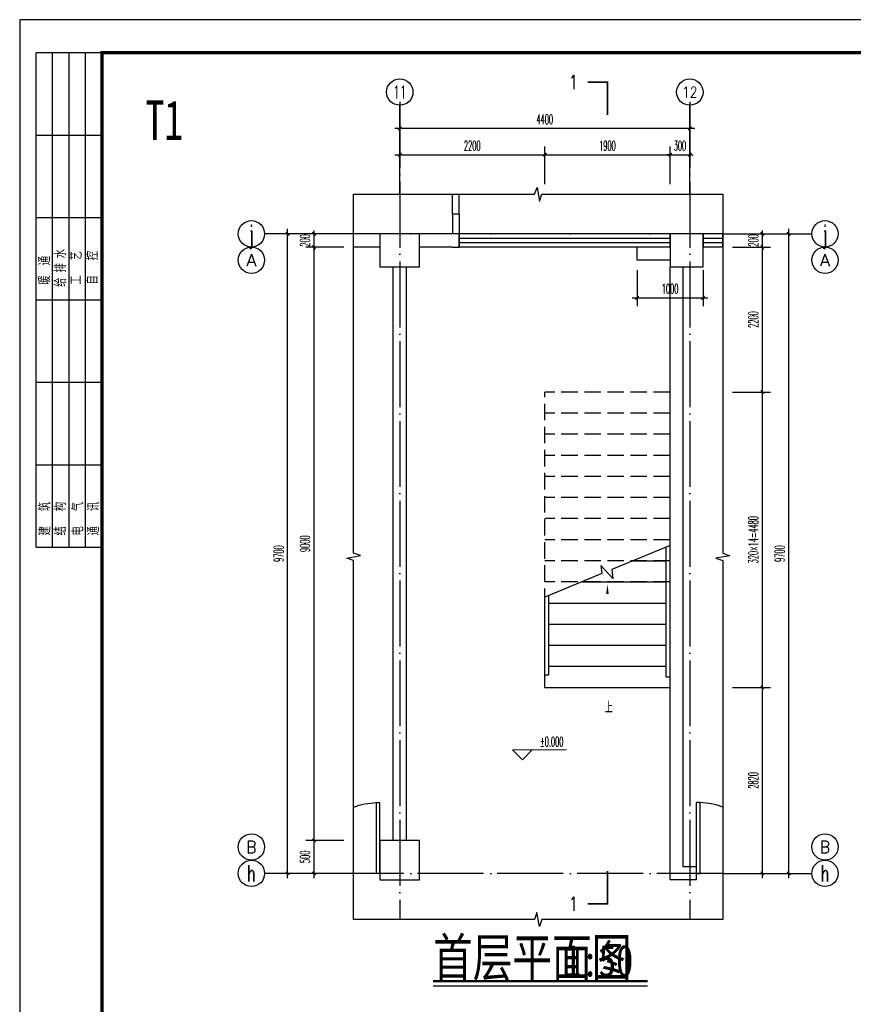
# Model space of a CAD drawing. Extents: x 1779708 to 7299578, y -1121471 to 88434.
# Tile 637 of 656: x 6006094 to 6018739, y -959084 to -944150. Entities that reach past the tile are written whole.
import ezdxf
from ezdxf.enums import TextEntityAlignment as Align

# ---------------------------------------------------------------- set-up
doc = ezdxf.new("R2010")
doc.units = 0
doc.header["$LTSCALE"] = 1000
doc.header["$MEASUREMENT"] = 0
doc.linetypes.add('DASH', pattern=[0.35, 0.25, -0.1])
doc.linetypes.add('DOTE', pattern=[2.42, 2, -0.2, 0.02, -0.2])
doc.layers.get('0').update_dxf_attribs({"linetype": 'CONTINUOUS'})
doc.layers.get('Defpoints').update_dxf_attribs({"linetype": 'CONTINUOUS'})
for name, color, linetype in [('AXIS', 3, 'CONTINUOUS'), ('AXIS_TEXT', 7, 'CONTINUOUS'), ('DIM_SYMB', 3, 'CONTINUOUS'), ('DOTE', 1, 'DOTE'), ('PUB_DIM', 3, 'CONTINUOUS'), ('PUB_TEXT', 7, 'CONTINUOUS'), ('PUB_TITLE', 4, 'CONTINUOUS'), ('STAIR', 2, 'CONTINUOUS'), ('WALL', 255, 'CONTINUOUS'), ('WINDOW', 2, 'CONTINUOUS'), ('可见线', 6, 'CONTINUOUS'), ('填充细线', 8, 'CONTINUOUS'), ('栏杆', 6, 'CONTINUOUS')]:
    doc.layers.add(name, color=color, linetype=linetype)
doc.layers.add('DIM_ELEV', color=3, linetype='CONTINUOUS', lineweight=13)
doc.styles.add('-仿宋_GB2312', font='txt', dxfattribs={"width": 0.8})
doc.styles.add('-宋体', font='simhei.ttf', dxfattribs={"width": 0.7})
doc.styles.add('_TCH_AXIS', font='COMPLEX', dxfattribs={"bigfont": 'GBCBIG'})
doc.styles.add('_TCH_DIM', font='SIMPLEX.shx', dxfattribs={"width": 0.7, "bigfont": 'GBCBIG.shx'})
doc.styles.add('_TCH_DIM_T3', font='SIMPLEX.shx', dxfattribs={"width": 0.494118, "bigfont": 'GBCBIG.shx'})
doc.styles.add('_TCH_LABEL', font='COMPLEX', dxfattribs={"bigfont": 'GBCBIG'})
doc.styles.add('COMPLEX', font='COMPLEX')
doc.styles.get("Standard").update_dxf_attribs({"font": 'GBENOR', "bigfont": 'GBCBIG'})
doc.dimstyles.new('_TCH_ARCH&&50', dxfattribs={"dimtxt": 148.75, "dimasz": 50, "dimexe": 125, "dimexo": 150, "dimgap": 63.125, "dimtad": 1, "dimdec": 0, "dimzin": 0, "dimdsep": 46, "dimtxsty": '_TCH_DIM_T3', "dimblk": 'ARCHTICK', "dimcen": 0.09, "dimdle": 75, "dimclrt": 7, "dimazin": 2, "dimtfac": 1, "dimtdec": 0, "dimtix": 1, "dimtmove": 2, "dimatfit": 3, "dimfxl": 250, "dimtolj": 1, "dimtzin": 0, "dimarcsym": 0})

# ---------------------------------------------------------------- blocks, each defined once
blk = doc.blocks.new('$titleblk$00000095')
for p, q in [((-150, 20), (-150, 0)), ((-150, 20), (0, 20)), ((-125, 20), (-125, 0)), ((-100, 20), (-100, 0)), ((-75, 20), (-75, 0)), ((-75, 20), (-75, 0)), ((-50, 20), (-50, 0)), ((-25, 20), (-25, 0)), ((0, 20), (0, 0)), ((-150, 15), (-75, 15)), ((-75, 15), (0, 15)), ((-150, 10), (-75, 10)), ((-75, 10), (0, 10)), ((-150, 5), (-75, 5)), ((-75, 5), (0, 5))]:
    blk.add_line(p, q)
at = {"width": 0.8}
for s, p in [('建   筑', (-146.45, 15.65)), ('暖  通', (-70.35, 15.73)), ('结   构', (-146.45, 10.91)), ('给 排 水', (-71.03, 10.9)), ('电   气', (-146.45, 5.65)), ('工   艺', (-70.35, 6.13)), ('通   讯', (-146.45, 0.88)), ('自   控', (-70.35, 1.24))]:
    blk.add_text(s, height=3.509, dxfattribs=at).set_placement(p)
blk = doc.blocks.new('A$C3D8761CE')
at = {"layer": 'PUB_TITLE'}
blk.add_lwpolyline([(0, 0), (84100, 0), (84100, 59400), (0, 59400)], close=True, dxfattribs=at)
at = {"layer": 'PUB_TITLE', "const_width": 100}
blk.add_lwpolyline([(2500, 1000), (83100, 1000), (83100, 58400), (2500, 58400)], close=True, dxfattribs=at)
at = {"layer": 'PUB_TITLE', "xscale": 99.99999962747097, "yscale": 100.0000007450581, "zscale": 99.99999962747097, "rotation": 90}
blk.add_blockref('$titleblk$00000095', (2500, 58400), dxfattribs=at)
blk = doc.blocks.new('$WINLIB2D$00000001')
at = {"color": 0}
for points in [[(-0.5, 0.5), (-0.5, -0.5)], [(-0.5, 0.5), (0.5, 0.5)], [(0.5, -0.5), (0.5, 0.5)], [(0.5, 0.1667), (-0.5, 0.1667)], [(0.5, -0.1667), (-0.5, -0.1667)], [(-0.5, -0.5), (0.5, -0.5)]]:
    blk.add_lwpolyline(points, dxfattribs=at)
blk = doc.blocks.new('_AXISO')
blk.add_circle((0, 0), 0.5)
at = {"layer": 'AXIS_TEXT', "style": 'COMPLEX', "width": 1.041667}
blk.add_attdef('A', text='', height=0.56, dxfattribs=at).set_placement((-0.25, -0.28), (0.25, -0.28), align=Align.FIT)
blk = doc.blocks.new('_ArchTick')
at = {"color": 0, "linetype": 'ByBlock', "const_width": 0.4}
blk.add_lwpolyline([(-0.5, -0.5), (0.5, 0.5)], dxfattribs=at)
blk = doc.blocks.new('*D1927')
at = {"layer": 'Defpoints', "color": 0, "transparency": 16777216}
for p in [(6016758, -954278), (6017359, -954278), (6016758, -957098)]:
    blk.add_point(p, dxfattribs=at)
at = {"layer": 'PUB_DIM', "color": 0, "lineweight": -2, "transparency": 16777216}
for p, q in [((6016908, -954278), (6017484, -954278)), ((6017359, -957173), (6017359, -954203)), ((6016908, -957098), (6017484, -957098))]:
    blk.add_line(p, q, dxfattribs=at)
at = {"layer": 'PUB_DIM', "color": 0, "lineweight": -2, "transparency": 16777216, "xscale": 50, "yscale": 50, "zscale": 50}
for p, rotation in [((6017359, -954278), 90), ((6017359, -957098), 270)]:
    blk.add_blockref('_ArchTick', p, dxfattribs=dict(at, rotation=rotation))
at = {"layer": 'PUB_DIM', "color": 7, "transparency": 16777216, "insert": (6017222, -955688), "char_height": 148.8, "attachment_point": 5, "rotation": 90, "style": '_TCH_DIM_T3'}
blk.add_mtext('\\A1;2820', dxfattribs=at)
blk = doc.blocks.new('*D1928')
at = {"layer": 'Defpoints', "color": 0, "transparency": 16777216}
for p in [(6016758, -949798), (6017359, -949798), (6016758, -954278)]:
    blk.add_point(p, dxfattribs=at)
at = {"layer": 'PUB_DIM', "color": 0, "lineweight": -2, "transparency": 16777216}
for p, q in [((6016908, -949798), (6017484, -949798)), ((6017359, -954353), (6017359, -949723)), ((6016908, -954278), (6017484, -954278))]:
    blk.add_line(p, q, dxfattribs=at)
at = {"layer": 'PUB_DIM', "color": 0, "lineweight": -2, "transparency": 16777216, "xscale": 50, "yscale": 50, "zscale": 50}
for p, rotation in [((6017359, -949798), 90), ((6017359, -954278), 270)]:
    blk.add_blockref('_ArchTick', p, dxfattribs=dict(at, rotation=rotation))
at = {"layer": 'PUB_DIM', "color": 7, "transparency": 16777216, "insert": (6017222, -952038), "char_height": 148.75, "attachment_point": 5, "rotation": 90, "style": '_TCH_DIM_T3'}
blk.add_mtext('\\A1;320×14=4480', dxfattribs=at)
blk = doc.blocks.new('*D1929')
at = {"layer": 'Defpoints', "color": 0, "transparency": 16777216}
for p in [(6016758, -947598), (6017359, -947598), (6016758, -949798)]:
    blk.add_point(p, dxfattribs=at)
at = {"layer": 'PUB_DIM', "color": 0, "lineweight": -2, "transparency": 16777216}
for p, q in [((6017359, -949873), (6017359, -947523)), ((6016908, -947598), (6017484, -947598)), ((6016908, -949798), (6017484, -949798))]:
    blk.add_line(p, q, dxfattribs=at)
at = {"layer": 'PUB_DIM', "color": 0, "lineweight": -2, "transparency": 16777216, "xscale": 50, "yscale": 50, "zscale": 50}
for p, rotation in [((6017359, -947598), 90), ((6017359, -949798), 270)]:
    blk.add_blockref('_ArchTick', p, dxfattribs=dict(at, rotation=rotation))
at = {"layer": 'PUB_DIM', "color": 7, "transparency": 16777216, "insert": (6017222, -948698), "char_height": 148.8, "attachment_point": 5, "rotation": 90, "style": '_TCH_DIM_T3'}
blk.add_mtext('\\A1;2200', dxfattribs=at)
blk = doc.blocks.new('*D1930')
at = {"layer": 'Defpoints', "color": 0, "transparency": 16777216}
for p in [(6016758, -947398), (6017359, -947398), (6016758, -947598)]:
    blk.add_point(p, dxfattribs=at)
at = {"layer": 'PUB_DIM', "color": 0, "lineweight": -2, "transparency": 16777216}
for p, q in [((6016908, -947398), (6017484, -947398)), ((6017359, -947398), (6017359, -947348)), ((6017359, -947598), (6017359, -947398)), ((6016908, -947598), (6017484, -947598)), ((6017359, -947598), (6017359, -947648))]:
    blk.add_line(p, q, dxfattribs=at)
at = {"layer": 'PUB_DIM', "color": 0, "lineweight": -2, "transparency": 16777216, "xscale": 50, "yscale": 50, "zscale": 50}
for p, rotation in [((6017359, -947398), 270), ((6017359, -947598), 90)]:
    blk.add_blockref('_ArchTick', p, dxfattribs=dict(at, rotation=rotation))
at = {"layer": 'PUB_DIM', "color": 7, "transparency": 16777216, "insert": (6017222, -947498), "char_height": 148.8, "attachment_point": 5, "rotation": 90, "style": '_TCH_DIM_T3'}
blk.add_mtext('\\A1;200', dxfattribs=at)
blk = doc.blocks.new('*D1931')
at = {"layer": 'Defpoints', "color": 0, "transparency": 16777216}
for p in [(6010559, -956598), (6011159, -956598), (6011159, -957098)]:
    blk.add_point(p, dxfattribs=at)
at = {"layer": 'PUB_DIM', "color": 0, "lineweight": -2, "transparency": 16777216}
for p, q in [((6010559, -957173), (6010559, -956523)), ((6011009, -956598), (6010434, -956598)), ((6011009, -957098), (6010434, -957098))]:
    blk.add_line(p, q, dxfattribs=at)
at = {"layer": 'PUB_DIM', "color": 0, "lineweight": -2, "transparency": 16777216, "xscale": 50, "yscale": 50, "zscale": 50}
for p, rotation in [((6010559, -956598), 90), ((6010559, -957098), 270)]:
    blk.add_blockref('_ArchTick', p, dxfattribs=dict(at, rotation=rotation))
at = {"layer": 'PUB_DIM', "color": 7, "transparency": 16777216, "insert": (6010422, -956848), "char_height": 148.8, "attachment_point": 5, "rotation": 90, "style": '_TCH_DIM_T3'}
blk.add_mtext('\\A1;500', dxfattribs=at)
blk = doc.blocks.new('*D1932')
at = {"layer": 'Defpoints', "color": 0, "transparency": 16777216}
for p in [(6010559, -947598), (6011159, -947598), (6011159, -956598)]:
    blk.add_point(p, dxfattribs=at)
at = {"layer": 'PUB_DIM', "color": 0, "lineweight": -2, "transparency": 16777216}
for p, q in [((6010559, -956673), (6010559, -947523)), ((6011009, -947598), (6010434, -947598)), ((6011009, -956598), (6010434, -956598))]:
    blk.add_line(p, q, dxfattribs=at)
at = {"layer": 'PUB_DIM', "color": 0, "lineweight": -2, "transparency": 16777216, "xscale": 50, "yscale": 50, "zscale": 50}
for p, rotation in [((6010559, -947598), 90), ((6010559, -956598), 270)]:
    blk.add_blockref('_ArchTick', p, dxfattribs=dict(at, rotation=rotation))
at = {"layer": 'PUB_DIM', "color": 7, "transparency": 16777216, "insert": (6010422, -952098), "char_height": 148.8, "attachment_point": 5, "rotation": 90, "style": '_TCH_DIM_T3'}
blk.add_mtext('\\A1;9000', dxfattribs=at)
blk = doc.blocks.new('*D1933')
at = {"layer": 'Defpoints', "color": 0, "transparency": 16777216}
for p in [(6010559, -947398), (6011159, -947398), (6011159, -947598)]:
    blk.add_point(p, dxfattribs=at)
at = {"layer": 'PUB_DIM', "color": 0, "lineweight": -2, "transparency": 16777216}
for p, q in [((6011009, -947398), (6010434, -947398)), ((6010559, -947398), (6010559, -947348)), ((6010559, -947598), (6010559, -947398)), ((6011009, -947598), (6010434, -947598)), ((6010559, -947598), (6010559, -947648))]:
    blk.add_line(p, q, dxfattribs=at)
at = {"layer": 'PUB_DIM', "color": 0, "lineweight": -2, "transparency": 16777216, "xscale": 50, "yscale": 50, "zscale": 50}
for p, rotation in [((6010559, -947398), 270), ((6010559, -947598), 90)]:
    blk.add_blockref('_ArchTick', p, dxfattribs=dict(at, rotation=rotation))
at = {"layer": 'PUB_DIM', "color": 7, "transparency": 16777216, "insert": (6010422, -947498), "char_height": 148.8, "attachment_point": 5, "rotation": 90, "style": '_TCH_DIM_T3'}
blk.add_mtext('\\A1;200', dxfattribs=at)
blk = doc.blocks.new('*D1934')
at = {"layer": 'Defpoints', "color": 0, "transparency": 16777216}
for p in [(6010159, -947398), (6010759, -947398), (6010759, -957098)]:
    blk.add_point(p, dxfattribs=at)
at = {"layer": 'PUB_DIM', "color": 0, "lineweight": -2, "transparency": 16777216}
for p, q in [((6010609, -947398), (6010034, -947398)), ((6010159, -957173), (6010159, -947323)), ((6010609, -957098), (6010034, -957098))]:
    blk.add_line(p, q, dxfattribs=at)
at = {"layer": 'PUB_DIM', "color": 0, "lineweight": -2, "transparency": 16777216, "xscale": 50, "yscale": 50, "zscale": 50}
for p, rotation in [((6010159, -947398), 90), ((6010159, -957098), 270)]:
    blk.add_blockref('_ArchTick', p, dxfattribs=dict(at, rotation=rotation))
at = {"layer": 'PUB_DIM', "color": 7, "transparency": 16777216, "insert": (6010022, -952248), "char_height": 148.8, "attachment_point": 5, "rotation": 90, "style": '_TCH_DIM_T3'}
blk.add_mtext('\\A1;9700', dxfattribs=at)
blk = doc.blocks.new('*D1935')
at = {"layer": 'Defpoints', "color": 0, "transparency": 16777216}
for p in [(6017159, -947398), (6017759, -947398), (6017159, -957098)]:
    blk.add_point(p, dxfattribs=at)
at = {"layer": 'PUB_DIM', "color": 0, "lineweight": -2, "transparency": 16777216}
for p, q in [((6017309, -947398), (6017884, -947398)), ((6017759, -957173), (6017759, -947323)), ((6017309, -957098), (6017884, -957098))]:
    blk.add_line(p, q, dxfattribs=at)
at = {"layer": 'PUB_DIM', "color": 0, "lineweight": -2, "transparency": 16777216, "xscale": 50, "yscale": 50, "zscale": 50}
for p, rotation in [((6017759, -947398), 90), ((6017759, -957098), 270)]:
    blk.add_blockref('_ArchTick', p, dxfattribs=dict(at, rotation=rotation))
at = {"layer": 'PUB_DIM', "color": 7, "transparency": 16777216, "insert": (6017622, -952248), "char_height": 148.8, "attachment_point": 5, "rotation": 90, "style": '_TCH_DIM_T3'}
blk.add_mtext('\\A1;9700', dxfattribs=at)
blk = doc.blocks.new('*D1936')
at = {"layer": 'Defpoints', "color": 0, "transparency": 16777216}
for p in [(6016259, -946198), (6015959, -946797), (6016259, -946797)]:
    blk.add_point(p, dxfattribs=at)
at = {"layer": 'PUB_DIM', "color": 0, "lineweight": -2, "transparency": 16777216}
for p, q in [((6015959, -946647), (6015959, -946073)), ((6016259, -946647), (6016259, -946073)), ((6015959, -946198), (6015909, -946198)), ((6015959, -946198), (6016259, -946198)), ((6016259, -946198), (6016309, -946198))]:
    blk.add_line(p, q, dxfattribs=at)
at = {"layer": 'PUB_DIM', "color": 0, "lineweight": -2, "transparency": 16777216, "xscale": 50, "yscale": 50, "zscale": 50}
blk.add_blockref('_ArchTick', (6015959, -946198), dxfattribs=at)
at = {"layer": 'PUB_DIM', "color": 0, "lineweight": -2, "transparency": 16777216, "xscale": 50, "yscale": 50, "zscale": 50, "rotation": 180}
blk.add_blockref('_ArchTick', (6016259, -946198), dxfattribs=at)
at = {"layer": 'PUB_DIM', "color": 7, "transparency": 16777216, "insert": (6016109, -946061), "char_height": 148.8, "attachment_point": 5, "style": '_TCH_DIM_T3'}
blk.add_mtext('\\A1;300', dxfattribs=at)
blk = doc.blocks.new('*D1937')
at = {"layer": 'Defpoints', "color": 0, "transparency": 16777216}
for p in [(6015959, -946198), (6014059, -946797), (6015959, -946797)]:
    blk.add_point(p, dxfattribs=at)
at = {"layer": 'PUB_DIM', "color": 0, "lineweight": -2, "transparency": 16777216}
for p, q in [((6014059, -946647), (6014059, -946073)), ((6015959, -946647), (6015959, -946073)), ((6013984, -946198), (6016034, -946198))]:
    blk.add_line(p, q, dxfattribs=at)
at = {"layer": 'PUB_DIM', "color": 0, "lineweight": -2, "transparency": 16777216, "xscale": 50, "yscale": 50, "zscale": 50, "rotation": 180}
blk.add_blockref('_ArchTick', (6014059, -946198), dxfattribs=at)
at = {"layer": 'PUB_DIM', "color": 0, "lineweight": -2, "transparency": 16777216, "xscale": 50, "yscale": 50, "zscale": 50}
blk.add_blockref('_ArchTick', (6015959, -946198), dxfattribs=at)
at = {"layer": 'PUB_DIM', "color": 7, "transparency": 16777216, "insert": (6015009, -946061), "char_height": 148.8, "attachment_point": 5, "style": '_TCH_DIM_T3'}
blk.add_mtext('\\A1;1900', dxfattribs=at)
blk = doc.blocks.new('*D1938')
at = {"layer": 'Defpoints', "color": 0, "transparency": 16777216}
for p in [(6014059, -946198), (6011859, -946797), (6014059, -946797)]:
    blk.add_point(p, dxfattribs=at)
at = {"layer": 'PUB_DIM', "color": 0, "lineweight": -2, "transparency": 16777216}
for p, q in [((6011859, -946647), (6011859, -946073)), ((6014059, -946647), (6014059, -946073)), ((6011784, -946198), (6014134, -946198))]:
    blk.add_line(p, q, dxfattribs=at)
at = {"layer": 'PUB_DIM', "color": 0, "lineweight": -2, "transparency": 16777216, "xscale": 50, "yscale": 50, "zscale": 50, "rotation": 180}
blk.add_blockref('_ArchTick', (6011859, -946198), dxfattribs=at)
at = {"layer": 'PUB_DIM', "color": 0, "lineweight": -2, "transparency": 16777216, "xscale": 50, "yscale": 50, "zscale": 50}
blk.add_blockref('_ArchTick', (6014059, -946198), dxfattribs=at)
at = {"layer": 'PUB_DIM', "color": 7, "transparency": 16777216, "insert": (6012959, -946061), "char_height": 148.8, "attachment_point": 5, "style": '_TCH_DIM_T3'}
blk.add_mtext('\\A1;2200', dxfattribs=at)
blk = doc.blocks.new('*D1939')
at = {"layer": 'Defpoints', "color": 0, "transparency": 16777216}
for p in [(6016259, -945798), (6011859, -946397), (6016259, -946397)]:
    blk.add_point(p, dxfattribs=at)
at = {"layer": 'PUB_DIM', "color": 0, "lineweight": -2, "transparency": 16777216}
for p, q in [((6011859, -946247), (6011859, -945673)), ((6016259, -946247), (6016259, -945673)), ((6011784, -945798), (6016334, -945798))]:
    blk.add_line(p, q, dxfattribs=at)
at = {"layer": 'PUB_DIM', "color": 0, "lineweight": -2, "transparency": 16777216, "xscale": 50, "yscale": 50, "zscale": 50, "rotation": 180}
blk.add_blockref('_ArchTick', (6011859, -945798), dxfattribs=at)
at = {"layer": 'PUB_DIM', "color": 0, "lineweight": -2, "transparency": 16777216, "xscale": 50, "yscale": 50, "zscale": 50}
blk.add_blockref('_ArchTick', (6016259, -945798), dxfattribs=at)
at = {"layer": 'PUB_DIM', "color": 7, "transparency": 16777216, "insert": (6014059, -945661), "char_height": 148.8, "attachment_point": 5, "style": '_TCH_DIM_T3'}
blk.add_mtext('\\A1;4400', dxfattribs=at)
blk = doc.blocks.new('*D2088')
at = {"layer": 'Defpoints', "color": 0, "transparency": 16777216}
for p in [(6015459, -947798), (6016459, -947798), (6016459, -948369)]:
    blk.add_point(p, dxfattribs=at)
at = {"layer": 'PUB_DIM', "color": 0, "lineweight": -2, "transparency": 16777216}
for p, q in [((6015459, -947948), (6015459, -948494)), ((6016459, -947948), (6016459, -948494)), ((6015384, -948369), (6016534, -948369))]:
    blk.add_line(p, q, dxfattribs=at)
at = {"layer": 'PUB_DIM', "color": 0, "lineweight": -2, "transparency": 16777216, "xscale": 50, "yscale": 50, "zscale": 50, "rotation": 180}
blk.add_blockref('_ArchTick', (6015459, -948369), dxfattribs=at)
at = {"layer": 'PUB_DIM', "color": 0, "lineweight": -2, "transparency": 16777216, "xscale": 50, "yscale": 50, "zscale": 50}
blk.add_blockref('_ArchTick', (6016459, -948369), dxfattribs=at)
at = {"layer": 'PUB_DIM', "color": 7, "transparency": 16777216, "insert": (6015959, -948231), "char_height": 148.8, "attachment_point": 5, "style": '_TCH_DIM_T3'}
blk.add_mtext('\\A1;1000', dxfattribs=at)

msp = doc.modelspace()

# ---------------------------------------------------------------- linework, layer by layer
at = {"layer": 'AXIS'}
for p, q in [((6011859.2, -946798.1), (6011859.2, -945448.1)), ((6016259.2, -946798.1), (6016259.2, -945448.1)), ((6011159.2, -947398.1), (6009809.2, -947398.1)), ((6016758.2, -947398.1), (6018109.2, -947398.1)), ((6011159.2, -957098.1), (6009809.2, -957098.1)), ((6016758.2, -957098.1), (6018109.2, -957098.1))]:
    msp.add_line(p, q, dxfattribs=at)
for centre in [(6009609.2, -947798.1), (6018309.2, -947798.1), (6009609.2, -956698.1), (6018309.2, -956698.1)]:
    msp.add_circle(centre, 200, dxfattribs=at)
at = {"layer": 'DIM_ELEV'}
for p, q in [((6013718.5, -955376.4), (6013568.5, -955226.4)), ((6013568.5, -955226.4), (6014388.7, -955226.4)), ((6013718.5, -955376.4), (6013868.5, -955226.4))]:
    msp.add_line(p, q, dxfattribs=at)
at = {"layer": 'DIM_SYMB'}
for points, const_width in [([(6014709.2, -945098), (6015009.2, -945098), (6015009.2, -945598)], 25), ([(6015009.2, -957061.6), (6015009.2, -957561.6), (6014709.2, -957561.6)], 25), ([(6012364.5, -958734), (6015617, -958734)], 35)]:
    msp.add_lwpolyline(points, dxfattribs=dict(at, const_width=const_width))
for points in [[(6011159.2, -957798.1), (6011159.2, -952354.4), (6011054.2, -952316.1), (6011264.2, -952279.1), (6011159.2, -952241.9), (6011159.2, -946798.1)], [(6011159.2, -946798.1), (6013903, -946798.1), (6013941.2, -946693.1), (6013978.2, -946903.1), (6014015.5, -946798.1), (6016759.2, -946798.1)], [(6016759.2, -946798.1), (6016759.2, -952241.9), (6016864.2, -952280.1), (6016654.2, -952317.1), (6016759.2, -952354.4), (6016759.2, -957798.1)], [(6016759.2, -957798.1), (6014015.5, -957798.1), (6013977.2, -957903.1), (6013940.2, -957693.1), (6013903, -957798.1), (6011159.2, -957798.1)], [(6012364.5, -958804), (6015617, -958804)]]:
    msp.add_lwpolyline(points, dxfattribs=at)
msp.add_lwpolyline([(6015009.2, -954438.1, 0, 0, 0), (6015009.2, -952713.1, 0, 40, 0), (6015009.2, -952863.1, 0, 0, 0)], format="xyseb", dxfattribs=at)
at = {"layer": 'DOTE', "ltscale": 0.5}
for p, q in [((6011859.2, -945398.1), (6011859.2, -957798.1)), ((6016259.2, -945398.1), (6016259.2, -957798.1)), ((6016759.2, -947398.1), (6011159.2, -947398.1)), ((6016759.2, -957098.1), (6011159.2, -957098.1))]:
    msp.add_line(p, q, dxfattribs=at)
at = {"layer": 'STAIR'}
for p, q in [((6015959.2, -952127.8), (6015073.8, -952491.5)), ((6015899.2, -954118.1), (6015899.2, -952152.5)), ((6015959.2, -952478.3), (6015959.2, -952127.8)), ((6015959.2, -954118.1), (6015959.2, -952127.8)), ((6015091.1, -952625.4), (6014909.9, -952426.6)), ((6014909.9, -952426.6), (6014926.1, -952552.2)), ((6015073.8, -952491.5), (6015091.1, -952625.4)), ((6015398.7, -952358.1), (6015899.2, -952358.1)), ((6015959.2, -954118.1), (6015959.2, -952478.3)), ((6014926.1, -952552.2), (6014059.2, -952908.4)), ((6014619.7, -952678.1), (6015899.2, -952678.1)), ((6014059.2, -954088.1), (6014059.2, -952908.4)), ((6014059.2, -954088.1), (6014059.2, -952908.4)), ((6014119.2, -954088.1), (6014119.2, -952883.7)), ((6014119.2, -952998.1), (6015899.2, -952998.1)), ((6014119.2, -953318.1), (6015899.2, -953318.1)), ((6014119.2, -953638.1), (6015899.2, -953638.1)), ((6014119.2, -953958.1), (6015899.2, -953958.1)), ((6014059.2, -954278.1), (6014059.2, -954088.1)), ((6014059.2, -954088.1), (6014119.2, -954088.1)), ((6015899.2, -954118.1), (6015959.2, -954118.1)), ((6015959.2, -954278.1), (6015959.2, -954118.1)), ((6014059.2, -954278.1), (6015959.2, -954278.1))]:
    msp.add_line(p, q, dxfattribs=at)
at = {"layer": 'WALL'}
for p, q in [((6012659.2, -947098.1), (6012659.2, -947398.1)), ((6012759.2, -947098.1), (6012659.2, -947098.1)), ((6012759.2, -947098.1), (6012759.2, -947398.1)), ((6011559.2, -947398.1), (6011159.2, -947398.1)), ((6011159.2, -947598.1), (6011159.2, -947398.1)), ((6011559.2, -947398.1), (6011559.2, -947898.1)), ((6012159.2, -947398.1), (6011559.2, -947398.1)), ((6012659.2, -947398.1), (6012159.2, -947398.1)), ((6012159.2, -947898.1), (6012159.2, -947398.1)), ((6012759.2, -947598.1), (6012759.2, -947398.1)), ((6015959.2, -947398.1), (6015959.2, -947898.1)), ((6016459.2, -947398.1), (6015959.2, -947398.1)), ((6016459.2, -947898.1), (6016459.2, -947398.1)), ((6016759.2, -947398.1), (6016759.2, -947598.1)), ((6011559.2, -947598.1), (6011159.2, -947598.1)), ((6012659.2, -947598.1), (6012159.2, -947598.1)), ((6012659.2, -947598.1), (6012759.2, -947598.1)), ((6015959.2, -947598.1), (6015459.2, -947598.1)), ((6015459.2, -947798.1), (6015459.2, -947598.1)), ((6015959.2, -947798.1), (6015459.2, -947798.1)), ((6011559.2, -947898.1), (6012159.2, -947898.1)), ((6011759.2, -956598.1), (6011759.2, -947898.1)), ((6011959.2, -956598.1), (6011959.2, -947898.1)), ((6015959.2, -957198.1), (6015959.2, -947898.1)), ((6015959.2, -947898.1), (6016459.2, -947898.1)), ((6016159.2, -956998.1), (6016159.2, -947898.1)), ((6011559.2, -956598.1), (6011559.2, -957198.1)), ((6012159.2, -956598.1), (6011559.2, -956598.1)), ((6012159.2, -957198.1), (6012159.2, -956598.1)), ((6016359.2, -956998.1), (6016159.2, -956998.1)), ((6016359.2, -957198.1), (6016359.2, -956998.1)), ((6011559.2, -957198.1), (6012159.2, -957198.1)), ((6016359.2, -957198.1), (6015959.2, -957198.1))]:
    msp.add_line(p, q, dxfattribs=at)
at = {"layer": 'WINDOW', "extrusion": (0, 0, -1)}
for p, q in [((6011504.2, -956025.6), (6011559.2, -956025.6)), ((6011504.2, -957098.1), (6011504.2, -956025.6)), ((6011559.2, -957098.1), (6011559.2, -956025.6)), ((6011559.2, -957098.1), (6011504.2, -957098.1))]:
    msp.add_line(p, q, dxfattribs=at)
at = {"layer": 'WINDOW'}
for p, q in [((6016414.2, -956025.6), (6016359.2, -956025.6)), ((6016359.2, -957098.1), (6016359.2, -956025.6)), ((6016414.2, -957098.1), (6016414.2, -956025.6)), ((6016359.2, -957098.1), (6016414.2, -957098.1))]:
    msp.add_line(p, q, dxfattribs=at)
at = {"layer": 'WINDOW', "extrusion": (0, 0, -1)}
msp.add_arc((-6011531.7, -957098.1), 1072.5, 69.67656, 88.53072, dxfattribs=at)
at = {"layer": 'WINDOW'}
msp.add_arc((6016386.7, -957098.1), 1072.5, 69.67656, 88.53072, dxfattribs=at)
at = {"layer": '填充细线', "linetype": 'DASH'}
for p, q in [((6014059.2, -953025.7), (6014059.2, -949798.1)), ((6015959.2, -949798.1), (6014059.2, -949798.1)), ((6015959.2, -950118.1), (6014059.2, -950118.1)), ((6015959.2, -950438.1), (6014059.2, -950438.1)), ((6015959.2, -950758.1), (6014059.2, -950758.1)), ((6015959.2, -951078.1), (6014059.2, -951078.1)), ((6015959.2, -951398.1), (6014059.2, -951398.1)), ((6015959.2, -951718.1), (6014059.2, -951718.1)), ((6015959.2, -952038.1), (6014059.2, -952038.1)), ((6015959.2, -952358.1), (6014059.2, -952358.1)), ((6015959.2, -952678.1), (6014059.2, -952678.1))]:
    msp.add_line(p, q, dxfattribs=at)
at = {"layer": '栏杆'}
for p, q in [((6012659.2, -947098.1), (6012659.2, -946798.1)), ((6012759.2, -947098.1), (6012759.2, -946798.1))]:
    msp.add_line(p, q, dxfattribs=at)

# ---------------------------------------------------------------- block references
at = {"layer": 'AXIS'}
ref = msp.add_blockref('_AXISO', (6011859.2, -945248.1), dxfattribs=dict(at, xscale=400, yscale=400, zscale=400))
ref.add_attrib('A', '11', dxfattribs={"layer": 'AXIS_TEXT', "height": 197.99, "style": '_TCH_AXIS', "width": 0.875}).set_placement((6011760.2, -945347.1), (6011958.2, -945347.1), align=Align.FIT)
ref = msp.add_blockref('_AXISO', (6016259.2, -945248.1), dxfattribs=dict(at, xscale=400, yscale=400, zscale=400))
ref.add_attrib('A', '12', dxfattribs={"layer": 'AXIS_TEXT', "height": 160.57, "style": '_TCH_AXIS', "width": 1.034483}).set_placement((6016144.5, -945328.4), (6016373.9, -945328.4), align=Align.FIT)
ref = msp.add_blockref('_AXISO', (6009609.2, -947398.1), dxfattribs=dict(at, xscale=400, yscale=400, zscale=400))
ref.add_attrib('A', 'j', dxfattribs={"layer": 'AXIS_TEXT', "height": 273.8, "style": '_TCH_AXIS', "width": 0.75}).set_placement((6009579.9, -947535), (6009638.5, -947535), align=Align.FIT)
ref = msp.add_blockref('_AXISO', (6018309.2, -947398.1), dxfattribs=dict(at, xscale=400, yscale=400, zscale=400))
ref.add_attrib('A', 'j', dxfattribs={"layer": 'AXIS_TEXT', "height": 273.8, "style": '_TCH_AXIS', "width": 0.75}).set_placement((6018279.9, -947535), (6018338.5, -947535), align=Align.FIT)
ref = msp.add_blockref('_AXISO', (6009609.2, -957098.1), dxfattribs=dict(at, xscale=400, yscale=400, zscale=400))
ref.add_attrib('A', 'h', dxfattribs={"layer": 'AXIS_TEXT', "height": 248, "style": '_TCH_AXIS', "width": 0.611111}).set_placement((6009544.2, -957222.1), (6009674.2, -957222.1), align=Align.FIT)
ref = msp.add_blockref('_AXISO', (6018309.2, -957098.1), dxfattribs=dict(at, xscale=400, yscale=400, zscale=400))
ref.add_attrib('A', 'h', dxfattribs={"layer": 'AXIS_TEXT', "height": 248, "style": '_TCH_AXIS', "width": 0.611111}).set_placement((6018244.2, -957222.1), (6018374.2, -957222.1), align=Align.FIT)
at = {"layer": 'WINDOW', "yscale": 200, "rotation": 180}
for p, xscale, zscale in [((6014359.2, -947498.1), 3200, 3200), ((6016609.2, -947498.1), 300, 300)]:
    msp.add_blockref('$WINLIB2D$00000001', p, dxfattribs=dict(at, xscale=xscale, zscale=zscale))
at = {"layer": '可见线', "xscale": 0.5, "yscale": 0.5, "zscale": 0.5}
msp.add_blockref('A$C3D8761CE', (6006094.5, -973850.2), dxfattribs=at)

# ---------------------------------------------------------------- texts
at = {"layer": 'AXIS_TEXT', "color": 7, "style": '_TCH_AXIS'}
for s, height, p, p2 in [('A', 182.2, (6009531.1, -947889.2), (6009687.3, -947889.2)), ('A', 182.2, (6018231.1, -947889.2), (6018387.3, -947889.2)), ('B', 186.5, (6009533.7, -956791.4), (6009684.7, -956791.4)), ('B', 186.5, (6018233.7, -956791.4), (6018384.7, -956791.4))]:
    msp.add_text(s, height=height, dxfattribs=at).set_placement(p, p2, align=Align.FIT)
at = {"layer": 'PUB_TEXT', "color": 7}
for s, height, style, width, p in [('1', 212.5, '_TCH_LABEL', 0.705882, (6014427.1, -945204.3)), ('上', 168.8, '_TCH_DIM', 0.7, (6014972.7, -954663.1)), ('%%P0.000', 148.75, '_TCH_DIM', 0.494118, (6013988.7, -955173.9)), ('1', 212.5, '_TCH_LABEL', 0.705882, (6014427.1, -957667.9)), ('首层平面图', 578.72, '-仿宋_GB2312', 0.8, (6012364.5, -958664)), ('1:50', 482.27, '-仿宋_GB2312', 0.8, (6014352.2, -958664))]:
    msp.add_text(s, height=height, dxfattribs=dict(at, style=style, width=width)).set_placement(p)
at = {"layer": 'WALL', "style": '-宋体', "width": 0.7}
msp.add_text('T1', height=600, dxfattribs=at).set_placement((6008002.2, -945973.5))

# ---------------------------------------------------------------- dimensions: what is measured, and where the dimension line sits
at = {"layer": 'PUB_DIM'}
for p1, p2, distance, picture, middle in [((6011859.2, -946397.1), (6016259.2, -946397.1), 599, '*D1939', (6014059.2, -945660.6)), ((6011859.2, -946797.1), (6014059.2, -946797.1), 599, '*D1938', (6012959.2, -946060.6)), ((6014059.2, -946797.1), (6015959.2, -946797.1), 599, '*D1937', (6015009.2, -946060.6)), ((6015959.2, -946797.1), (6016259.2, -946797.1), 599, '*D1936', (6016109.2, -946060.6)), ((6010759.2, -957098.1), (6010759.2, -947398.1), 600, '*D1934', (6010021.7, -952248.1)), ((6011159.2, -947598.1), (6011159.2, -947398.1), 600, '*D1933', (6010421.7, -947498.1)), ((6016758.2, -947598.1), (6016758.2, -947398.1), -601, '*D1930', (6017221.7, -947498.1)), ((6017159.2, -957098.1), (6017159.2, -947398.1), -600, '*D1935', (6017621.7, -952248.1)), ((6011159.2, -956598.1), (6011159.2, -947598.1), 600, '*D1932', (6010421.7, -952098.1)), ((6016758.2, -949798.1), (6016758.2, -947598.1), -601, '*D1929', (6017221.7, -948698.1)), ((6016758.2, -957098.1), (6016758.2, -954278.1), -601, '*D1927', (6017221.7, -955688.1)), ((6011159.2, -957098.1), (6011159.2, -956598.1), 600, '*D1931', (6010421.7, -956848.1))]:
    dim = msp.add_aligned_dim(p1=p1, p2=p2, distance=distance, dimstyle='_TCH_ARCH&&50', dxfattribs=at)
    dim.commit()
    dim.dimension.update_dxf_attribs({"geometry": picture, "text_midpoint": middle})
at = {"layer": 'PUB_DIM', "color": 4}
dim = msp.add_aligned_dim(p1=(6015459.2, -947798.1), p2=(6016459.2, -947798.1), distance=-570.8, dimstyle='_TCH_ARCH&&50', dxfattribs=at)
dim.commit()
dim.dimension.update_dxf_attribs({"geometry": '*D2088', "text_midpoint": (6015959.2, -948231.4)})
at = {"layer": 'PUB_DIM'}
dim = msp.add_aligned_dim(p1=(6016758.2, -954278.1), p2=(6016758.2, -949798.1), distance=-601, text='320×14=4480', dimstyle='_TCH_ARCH&&50', dxfattribs=at)
dim.commit()
dim.dimension.update_dxf_attribs({"geometry": '*D1928', "text_midpoint": (6017221.7, -952038.1)})

doc.saveas('drawing.dxf')
